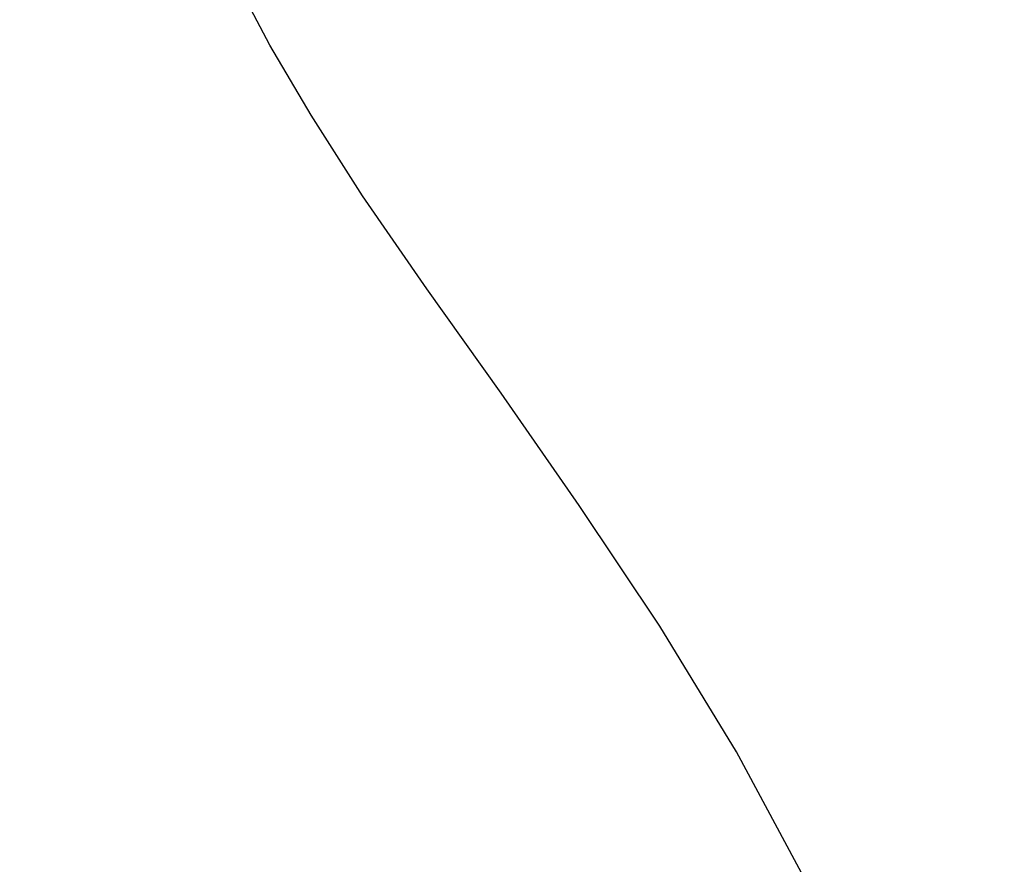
# Model space of a CAD drawing. Extents: x 10527 to 38813, y 13847 to 37526.
# Tile 277 of 656: x 35225 to 35237, y 36742 to 36752. Entities that reach past the tile are written whole.
import ezdxf

# ---------------------------------------------------------------- set-up
doc = ezdxf.new("R2010")
doc.units = 0
doc.header["$LTSCALE"] = 0.5
doc.header["$MEASUREMENT"] = 0
doc.linetypes.add('CONTI', pattern=[0])
doc.layers.add('.', color=7, linetype='Continuous', lineweight=15)
doc.layers.add('GORIZDEFAULT', color=32, linetype='CONTI')

# ---------------------------------------------------------------- blocks, each defined once
blk = doc.blocks.new('gergrgrre')
at = {"layer": 'GORIZDEFAULT', "color": 32}
blk.add_polyline3d([(360081.56, 4200832.6, 554.5), (360081.93, 4200833.98, 554.5), (360082.3, 4200835.49, 554.5), (360082.67, 4200837.1, 554.5), (360083.01, 4200838.77, 554.5), (360083.3, 4200840.47, 554.5), (360083.53, 4200842.15, 554.5), (360083.67, 4200843.82, 554.5), (360083.71, 4200845.48, 554.5), (360083.63, 4200847.13, 554.5), (360083.41, 4200848.78, 554.5), (360083.04, 4200850.41, 554.5), (360082.5, 4200852.04, 554.5), (360081.78, 4200853.65, 554.5), (360080.92, 4200855.25, 554.5), (360079.98, 4200856.79, 554.5), (360078.99, 4200858.27, 554.5), (360078.03, 4200859.65, 554.5), (360077.12, 4200860.93, 554.5), (360076.33, 4200862.07, 554.5), (360075.7, 4200863.06, 554.5), (360075.19, 4200863.92, 554.5), (360074.8, 4200864.67, 554.5)], dxfattribs=at)

msp = doc.modelspace()

# ---------------------------------------------------------------- hatches: boundary and pattern name
at = {"layer": '.', "ltscale": 0.149071}
h = msp.add_hatch(color=256, dxfattribs=at)
h.dxf.hatch_style = 1
h.set_gradient(color1=(255, 255, 255), tint=1)
h.paths.add_polyline_path([(35043.297, 36082.013), (36343.297, 36082.013), (36343.297, 37217.013), (35043.297, 37217.013)])
h.paths.add_polyline_path([(35058.297, 37202.013), (36328.297, 37202.013), (36328.297, 36097.013), (35058.297, 36097.013)], flags=16)

# ---------------------------------------------------------------- block references
at = {"linetype": 'Continuous'}
msp.add_blockref('gergrgrre', (-324846.944, -4164111.878), dxfattribs=at)

doc.saveas('drawing.dxf')
